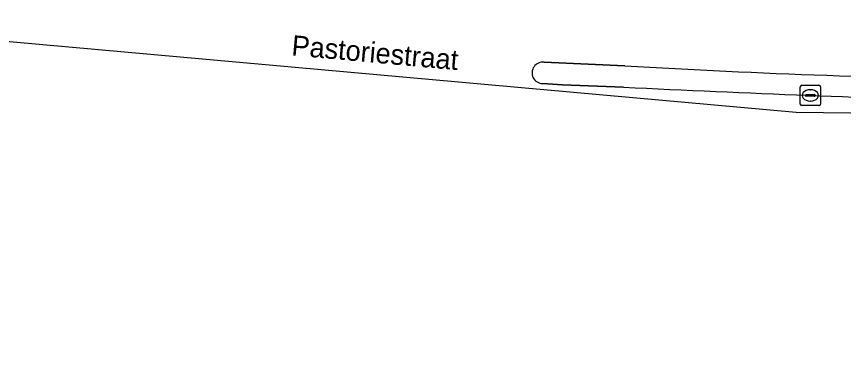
# Model space of a CAD drawing. Extents: x 160023 to 161302, y 384750 to 385707.
# Drawn here: x 161078.95 to 161119.79, y 384856.96 to 384874.15 of the extents above; entities that cross this region are included whole.
import ezdxf

# ---------------------------------------------------------------- set-up
doc = ezdxf.new("R2010")
doc.units = 0
for name, color, linetype in [('IMGEO_Berm_gesloten', 7, 'Continuous'), ('IMGEO_Kolk', 7, 'Continuous'), ('IMGEO_Openbare_ruimte_label', 7, 'Continuous'), ('IMGEO_Rijbaan_regionaal_gesloten', 7, 'Continuous')]:
    doc.layers.add(name, color=color, linetype=linetype)

msp = doc.modelspace()

# ---------------------------------------------------------------- linework, layer by layer
at = {"layer": 'IMGEO_Berm_gesloten'}
for points in [[(161108.991, 384871.711), (161105.009, 384871.89)], [(161104.934, 384870.842), (161105.917, 384870.771), (161108.936, 384870.659)]]:
    msp.add_lwpolyline(points, dxfattribs=at)
for centre, radius, start, end in [((161104.941, 384871.368), 0.526, 82.5545, 269.2587), ((161137.539, 385377.084), 506.178, 266.76688, 269.02913), ((161155.867, 385836.568), 967.048, 267.21836, 268.298407)]:
    msp.add_arc(centre, radius, start, end, dxfattribs=at)
at = {"layer": 'IMGEO_Kolk'}
for p, q in [((161117.658, 384869.829), (161117.658, 384870.681)), ((161117.733, 384870.755), (161118.585, 384870.755)), ((161118.146, 384870.535), (161118.171, 384870.535)), ((161118.659, 384870.681), (161118.659, 384869.829)), ((161117.917, 384870.249), (161117.917, 384870.261)), ((161118.355, 384870.212), (161117.957, 384870.212)), ((161117.96, 384870.298), (161118.358, 384870.298)), ((161118.401, 384870.261), (161118.401, 384870.249)), ((161118.585, 384869.755), (161117.733, 384869.755)), ((161118.169, 384869.975), (161118.144, 384869.975))]:
    msp.add_line(p, q, dxfattribs=at)
for points in [[(161117.658, 384869.829), (161117.658, 384870.681)], [(161117.733, 384870.755), (161118.585, 384870.755)], [(161118.659, 384870.681), (161118.659, 384869.829)], [(161118.585, 384869.755), (161117.733, 384869.755)]]:
    msp.add_lwpolyline(points, dxfattribs=at)
for centre, radius, start, end in [((161117.735, 384870.679), 0.0765, 91.552, 178.448), ((161117.735, 384870.679), 0.0765, 91.552, 178.448), ((161118.583, 384870.679), 0.0765, 1.552, 88.448), ((161118.583, 384870.679), 0.0765, 1.552, 88.448), ((161117.957, 384870.258), 0.0403, 85.8775, 175.7526), ((161117.954, 384870.248), 0.0366, 178.938, 274.7102), ((161118.358, 384870.255), 0.043, 264.8664, 352.4533), ((161118.362, 384870.26), 0.0386, 1.7309, 96.639), ((161117.735, 384869.831), 0.0765, 181.552, 268.448), ((161117.735, 384869.831), 0.0765, 181.552, 268.448), ((161118.583, 384869.831), 0.0765, 271.552, 358.448), ((161118.583, 384869.831), 0.0765, 271.552, 358.448)]:
    msp.add_arc(centre, radius, start, end, dxfattribs=at)
for centre, major_axis, ratio, start_param, end_param in [((161118.145, 384870.255), (-0.387, 0.002), 0.722429, 4.712389, 7.853982), ((161118.17, 384870.255), (-0.39, 0.002), 0.717154, 1.570796, 4.712389)]:
    msp.add_ellipse(centre, major_axis=major_axis, ratio=ratio, start_param=start_param, end_param=end_param, dxfattribs=at)
at = {"layer": 'IMGEO_Rijbaan_regionaal_gesloten'}
for points in [[(160874.71, 384856.965), (160909.879, 384864.4), (160971.848, 384874.449), (160983.645, 384876.362), (161020.709, 384877.941), (161022.134, 384878.002), (161117.456, 384869.429), (161167.157, 384868.815), (161254.166, 384874.428), (161254.018, 384875.783), (161229.371, 384874.422), (161204.396, 384873.069), (161180.234, 384871.73), (161160.552, 384870.706), (161156.825, 384870.511)], [(161105.009, 384871.89), (161108.991, 384871.711)], [(161108.936, 384870.659), (161105.917, 384870.771), (161104.934, 384870.842)]]:
    msp.add_lwpolyline(points, dxfattribs=at)
for centre, radius, start, end in [((161104.941, 384871.368), 0.526, 82.5545, 269.2587), ((161137.539, 385377.084), 506.178, 266.76688, 269.02913), ((161155.867, 385836.568), 967.048, 267.21836, 268.298407)]:
    msp.add_arc(centre, radius, start, end, dxfattribs=at)

# ---------------------------------------------------------------- texts
at = {"layer": 'IMGEO_Openbare_ruimte_label'}
msp.add_text('Pastoriestraat', height=1, rotation=354.8938, dxfattribs=at).set_placement((161092.507, 384872.237))

doc.saveas('drawing.dxf')
